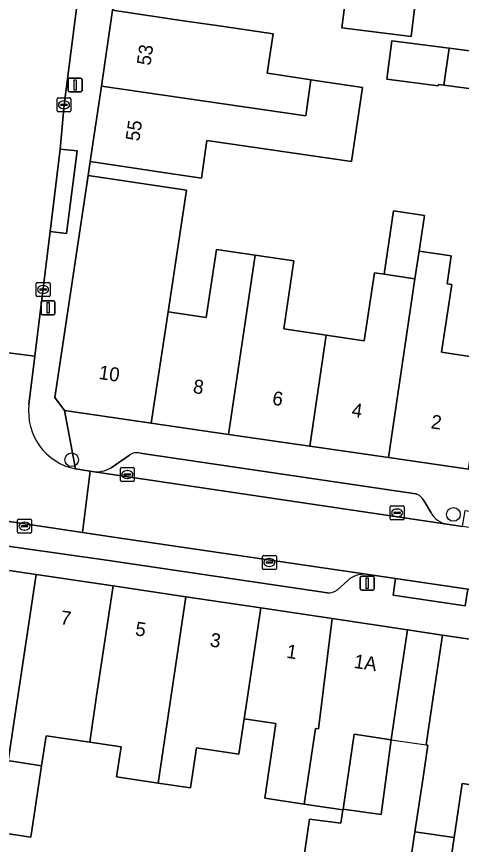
# Model space of a CAD drawing. Extents: x 161692 to 162379, y 380760 to 381678.
# Drawn here: x 162252.2 to 162284.2, y 381353.7 to 381413.4 of the extents above; entities that cross this region are included whole.
import ezdxf

# ---------------------------------------------------------------- set-up
doc = ezdxf.new("R2010")
doc.units = 0
for name, color, linetype in [('IMGEO_Boom', 7, 'Continuous'), ('IMGEO_Erf', 7, 'Continuous'), ('IMGEO_Kolk', 7, 'Continuous'), ('IMGEO_Lichtmast', 7, 'Continuous'), ('IMGEO_Pand', 7, 'Continuous'), ('IMGEO_Pand_nummerreeks', 7, 'Continuous'), ('IMGEO_Pand_overbouw', 7, 'Continuous'), ('IMGEO_Parkeervlak_open', 7, 'Continuous'), ('IMGEO_Rijbaan_lokaal_open', 7, 'Continuous'), ('IMGEO_Voetpad_open', 7, 'Continuous')]:
    doc.layers.add(name, color=color, linetype=linetype)

msp = doc.modelspace()

# ---------------------------------------------------------------- linework, layer by layer
at = {"layer": 'IMGEO_Boom'}
for centre in [(162256.21, 381381.446), (162283.67, 381377.51)]:
    msp.add_circle(centre, 0.489, dxfattribs=at)
at = {"layer": 'IMGEO_Erf'}
for points in [[(162280.976, 381414.741), (162280.631, 381411.929), (162275.65, 381412.54), (162275.995, 381415.352)], [(162291.519, 381410.031), (162291.134, 381407.041), (162288.563, 381407.37), (162288.604, 381407.684), (162282.973, 381408.411), (162282.593, 381408.46), (162282.582, 381408.373), (162278.886, 381408.851), (162279.242, 381411.602), (162283.369, 381411.074), (162288.949, 381410.36)], [(162279.183, 381361.282), (162276.532, 381361.677), (162275.727, 381356.275), (162278.471, 381355.912)]]:
    msp.add_lwpolyline(points, close=True, dxfattribs=at)
for points in [[(162259.151, 381413.813), (162264.098, 381413.083), (162267.159, 381412.631), (162270.702, 381412.108), (162270.28, 381409.282), (162270.458, 381409.256), (162273.42, 381408.813), (162277.119, 381408.26), (162276.33, 381402.91), (162265.945, 381404.442), (162265.545, 381401.732), (162262.49, 381402.183), (162257.543, 381402.913), (162257.403, 381401.904), (162264.463, 381400.852), (162263.16, 381392.092), (162265.887, 381391.686), (162266.617, 381396.591), (162269.406, 381396.176), (162272.195, 381395.761), (162271.467, 381390.87), (162274.519, 381390.416), (162277.256, 381390.008), (162277.984, 381394.901), (162278.68, 381394.797), (162279.358, 381399.358), (162281.579, 381399.028), (162281.198, 381396.465), (162283.518, 381396.12), (162283.221, 381394.122), (162283.546, 381394.074), (162282.819, 381389.187), (162285.943, 381388.722)], [(162292.91, 381353.387), (162293.2, 381355.923), (162293.526, 381358.781), (162297.294, 381358.351), (162297.649, 381361.629), (162294.977, 381362.014), (162295.53, 381366.94), (162292.17, 381367.441), (162291.228, 381359.042), (162291.372, 381359.026), (162291.333, 381358.762), (162286.973, 381359.412), (162286.731, 381357.784), (162284.308, 381358.145), (162283.726, 381354.238), (162282.884, 381348.591)], [(162272.842, 381352.279), (162273.325, 381355.571), (162275.571, 381355.273), (162275.72, 381356.23), (162272.938, 381356.645), (162270.098, 381357.069), (162270.899, 381362.443), (162268.621, 381362.782), (162268.243, 381360.245), (162265.192, 381360.7), (162264.763, 381357.82), (162262.434, 381358.167), (162259.448, 381358.612), (162259.769, 381360.768), (162257.509, 381361.104), (162254.375, 381361.571), (162254.053, 381359.413), (162253.286, 381354.267), (162250.881, 381354.625)]]:
    msp.add_lwpolyline(points, dxfattribs=at)
at = {"layer": 'IMGEO_Kolk'}
for p, q in [((162255.16, 381406.573), (162255.16, 381407.425)), ((162255.235, 381407.499), (162256.087, 381407.499)), ((162256.161, 381407.425), (162256.161, 381406.573)), ((162255.419, 381406.993), (162255.419, 381407.005)), ((162255.857, 381406.956), (162255.459, 381406.956)), ((162255.462, 381407.042), (162255.86, 381407.042)), ((162255.671, 381406.719), (162255.646, 381406.719)), ((162255.648, 381407.279), (162255.673, 381407.279)), ((162255.903, 381407.005), (162255.903, 381406.993)), ((162256.087, 381406.499), (162255.235, 381406.499)), ((162253.73, 381394.202), (162254.582, 381394.202)), ((162253.655, 381393.276), (162253.655, 381394.128)), ((162253.914, 381393.696), (162253.914, 381393.708)), ((162254.352, 381393.659), (162253.954, 381393.659)), ((162253.957, 381393.745), (162254.355, 381393.745)), ((162254.143, 381393.982), (162254.168, 381393.982)), ((162254.398, 381393.708), (162254.398, 381393.696)), ((162254.656, 381394.128), (162254.656, 381393.276)), ((162254.582, 381393.202), (162253.73, 381393.202)), ((162254.166, 381393.422), (162254.141, 381393.422)), ((162259.715, 381379.959), (162259.715, 381380.811)), ((162259.79, 381380.885), (162260.642, 381380.885)), ((162260.203, 381380.665), (162260.228, 381380.665)), ((162260.716, 381380.811), (162260.716, 381379.959)), ((162260.642, 381379.885), (162259.79, 381379.885)), ((162259.974, 381380.379), (162259.974, 381380.391)), ((162260.412, 381380.342), (162260.014, 381380.342)), ((162260.017, 381380.428), (162260.415, 381380.428)), ((162260.226, 381380.105), (162260.201, 381380.105)), ((162260.458, 381380.391), (162260.458, 381380.379)), ((162279.193, 381378.118), (162280.045, 381378.118)), ((162279.118, 381377.192), (162279.118, 381378.044)), ((162279.377, 381377.612), (162279.377, 381377.624)), ((162279.815, 381377.575), (162279.417, 381377.575)), ((162279.42, 381377.661), (162279.818, 381377.661)), ((162279.606, 381377.898), (162279.631, 381377.898)), ((162279.861, 381377.624), (162279.861, 381377.612)), ((162280.119, 381378.044), (162280.119, 381377.192)), ((162252.322, 381376.239), (162252.322, 381377.091)), ((162252.397, 381377.165), (162253.249, 381377.165)), ((162252.81, 381376.945), (162252.835, 381376.945)), ((162253.323, 381377.091), (162253.323, 381376.239)), ((162280.045, 381377.118), (162279.193, 381377.118)), ((162279.629, 381377.338), (162279.604, 381377.338)), ((162252.581, 381376.659), (162252.581, 381376.671)), ((162253.019, 381376.622), (162252.621, 381376.622)), ((162252.624, 381376.708), (162253.022, 381376.708)), ((162252.833, 381376.385), (162252.808, 381376.385)), ((162253.065, 381376.671), (162253.065, 381376.659)), ((162253.249, 381376.165), (162252.397, 381376.165)), ((162270.006, 381374.546), (162270.858, 381374.546)), ((162269.931, 381373.62), (162269.931, 381374.472)), ((162270.19, 381374.04), (162270.19, 381374.052)), ((162270.628, 381374.003), (162270.23, 381374.003)), ((162270.233, 381374.089), (162270.631, 381374.089)), ((162270.419, 381374.326), (162270.444, 381374.326)), ((162270.674, 381374.052), (162270.674, 381374.04)), ((162270.932, 381374.472), (162270.932, 381373.62)), ((162270.858, 381373.546), (162270.006, 381373.546)), ((162270.442, 381373.766), (162270.417, 381373.766))]:
    msp.add_line(p, q, dxfattribs=at)
for points in [[(162255.16, 381406.573), (162255.16, 381407.425)], [(162255.235, 381407.499), (162256.087, 381407.499)], [(162256.161, 381407.425), (162256.161, 381406.573)], [(162256.087, 381406.499), (162255.235, 381406.499)], [(162253.73, 381394.202), (162254.582, 381394.202)], [(162253.655, 381393.276), (162253.655, 381394.128)], [(162254.656, 381394.128), (162254.656, 381393.276)], [(162254.582, 381393.202), (162253.73, 381393.202)], [(162259.715, 381379.959), (162259.715, 381380.811)], [(162259.79, 381380.885), (162260.642, 381380.885)], [(162260.716, 381380.811), (162260.716, 381379.959)], [(162260.642, 381379.885), (162259.79, 381379.885)], [(162279.193, 381378.118), (162280.045, 381378.118)], [(162279.118, 381377.192), (162279.118, 381378.044)], [(162280.119, 381378.044), (162280.119, 381377.192)], [(162252.322, 381376.239), (162252.322, 381377.091)], [(162252.397, 381377.165), (162253.249, 381377.165)], [(162253.323, 381377.091), (162253.323, 381376.239)], [(162280.045, 381377.118), (162279.193, 381377.118)], [(162253.249, 381376.165), (162252.397, 381376.165)], [(162270.006, 381374.546), (162270.858, 381374.546)], [(162269.931, 381373.62), (162269.931, 381374.472)], [(162270.932, 381374.472), (162270.932, 381373.62)], [(162270.858, 381373.546), (162270.006, 381373.546)]]:
    msp.add_lwpolyline(points, dxfattribs=at)
for centre, radius, start, end in [((162255.237, 381407.423), 0.0765, 91.55205, 178.44795), ((162255.237, 381407.423), 0.0765, 91.55205, 178.44795), ((162256.085, 381407.423), 0.0765, 1.55205, 88.44795), ((162256.085, 381407.423), 0.0765, 1.55205, 88.44795), ((162255.459, 381407.002), 0.0403, 85.87752, 175.75265), ((162255.456, 381406.992), 0.0366, 178.93798, 274.71019), ((162255.86, 381406.999), 0.043, 264.86636, 352.45326), ((162255.864, 381407.004), 0.0386, 1.73085, 96.63898), ((162255.237, 381406.575), 0.0765, 181.55205, 268.44795), ((162255.237, 381406.575), 0.0765, 181.55205, 268.44795), ((162256.085, 381406.575), 0.0765, 271.55205, 358.44795), ((162256.085, 381406.575), 0.0765, 271.55205, 358.44795), ((162253.732, 381394.126), 0.0765, 91.55205, 178.44795), ((162253.732, 381394.126), 0.0765, 91.55205, 178.44795), ((162254.58, 381394.126), 0.0765, 1.55205, 88.44795), ((162254.58, 381394.126), 0.0765, 1.55205, 88.44795), ((162253.954, 381393.705), 0.0403, 85.87752, 175.75265), ((162253.951, 381393.695), 0.0366, 178.93798, 274.71019), ((162254.355, 381393.702), 0.043, 264.86636, 352.45326), ((162254.359, 381393.707), 0.0386, 1.73085, 96.63898), ((162253.732, 381393.278), 0.0765, 181.55205, 268.44795), ((162253.732, 381393.278), 0.0765, 181.55205, 268.44795), ((162254.58, 381393.278), 0.0765, 271.55205, 358.44795), ((162254.58, 381393.278), 0.0765, 271.55205, 358.44795), ((162259.792, 381380.809), 0.0765, 91.55205, 178.44795), ((162259.792, 381380.809), 0.0765, 91.55205, 178.44795), ((162260.64, 381380.809), 0.0765, 1.55205, 88.44795), ((162260.64, 381380.809), 0.0765, 1.55205, 88.44795), ((162259.792, 381379.961), 0.0765, 181.55205, 268.44795), ((162259.792, 381379.961), 0.0765, 181.55205, 268.44795), ((162260.014, 381380.388), 0.0403, 85.87752, 175.75265), ((162260.011, 381380.378), 0.0366, 178.93798, 274.71019), ((162260.415, 381380.385), 0.043, 264.86636, 352.45326), ((162260.419, 381380.39), 0.0386, 1.73085, 96.63898), ((162260.64, 381379.961), 0.0765, 271.55205, 358.44795), ((162260.64, 381379.961), 0.0765, 271.55205, 358.44795), ((162279.195, 381378.042), 0.0765, 91.55205, 178.44795), ((162279.195, 381378.042), 0.0765, 91.55205, 178.44795), ((162280.043, 381378.042), 0.0765, 1.55205, 88.44795), ((162280.043, 381378.042), 0.0765, 1.55205, 88.44795), ((162279.417, 381377.621), 0.0403, 85.87752, 175.75265), ((162279.414, 381377.611), 0.0366, 178.93798, 274.71019), ((162279.818, 381377.618), 0.043, 264.86636, 352.45326), ((162279.822, 381377.623), 0.0386, 1.73085, 96.63898), ((162252.399, 381377.089), 0.0765, 91.55205, 178.44795), ((162252.399, 381377.089), 0.0765, 91.55205, 178.44795), ((162253.247, 381377.089), 0.0765, 1.55205, 88.44795), ((162253.247, 381377.089), 0.0765, 1.55205, 88.44795), ((162279.195, 381377.194), 0.0765, 181.55205, 268.44795), ((162279.195, 381377.194), 0.0765, 181.55205, 268.44795), ((162280.043, 381377.194), 0.0765, 271.55205, 358.44795), ((162280.043, 381377.194), 0.0765, 271.55205, 358.44795), ((162252.621, 381376.668), 0.0403, 85.87752, 175.75265), ((162252.618, 381376.658), 0.0366, 178.93798, 274.71019), ((162253.022, 381376.665), 0.043, 264.86636, 352.45326), ((162253.026, 381376.67), 0.0386, 1.73085, 96.63898), ((162252.399, 381376.241), 0.0765, 181.55205, 268.44795), ((162252.399, 381376.241), 0.0765, 181.55205, 268.44795), ((162253.247, 381376.241), 0.0765, 271.55205, 358.44795), ((162253.247, 381376.241), 0.0765, 271.55205, 358.44795), ((162270.008, 381374.47), 0.0765, 91.55205, 178.44795), ((162270.008, 381374.47), 0.0765, 91.55205, 178.44795), ((162270.856, 381374.47), 0.0765, 1.55205, 88.44795), ((162270.856, 381374.47), 0.0765, 1.55205, 88.44795), ((162270.23, 381374.049), 0.0403, 85.87752, 175.75265), ((162270.227, 381374.039), 0.0366, 178.93798, 274.71019), ((162270.631, 381374.046), 0.043, 264.86636, 352.45326), ((162270.635, 381374.051), 0.0386, 1.73085, 96.63898), ((162270.008, 381373.622), 0.0765, 181.55205, 268.44795), ((162270.008, 381373.622), 0.0765, 181.55205, 268.44795), ((162270.856, 381373.622), 0.0765, 271.55205, 358.44795), ((162270.856, 381373.622), 0.0765, 271.55205, 358.44795)]:
    msp.add_arc(centre, radius, start, end, dxfattribs=at)
for centre, major_axis, ratio, start_param, end_param in [((162255.647, 381406.999), (-0.387, 0.002), 0.722429, 4.712389, 7.853982), ((162255.672, 381406.999), (-0.39, 0.002), 0.717154, 1.570796, 4.712389), ((162254.142, 381393.702), (-0.387, 0.002), 0.722429, 4.712389, 7.853982), ((162254.167, 381393.702), (-0.39, 0.002), 0.717154, 1.570796, 4.712389), ((162260.202, 381380.385), (-0.387, 0.002), 0.722429, 4.712389, 7.853982), ((162260.227, 381380.385), (-0.39, 0.002), 0.717154, 1.570796, 4.712389), ((162279.605, 381377.618), (-0.387, 0.002), 0.722429, 4.712389, 7.853982), ((162279.63, 381377.618), (-0.39, 0.002), 0.717154, 1.570796, 4.712389), ((162252.809, 381376.665), (-0.387, 0.002), 0.722429, 4.712389, 7.853982), ((162252.834, 381376.665), (-0.39, 0.002), 0.717154, 1.570796, 4.712389), ((162270.418, 381374.046), (-0.387, 0.002), 0.722429, 4.712389, 7.853982), ((162270.443, 381374.046), (-0.39, 0.002), 0.717154, 1.570796, 4.712389)]:
    msp.add_ellipse(centre, major_axis=major_axis, ratio=ratio, start_param=start_param, end_param=end_param, dxfattribs=at)
at = {"layer": 'IMGEO_Lichtmast'}
for p, q in [((162255.966, 381408.029), (162255.966, 381408.829)), ((162255.966, 381408.829), (162255.966, 381408.029)), ((162256.066, 381408.929), (162256.856, 381408.929)), ((162256.856, 381408.929), (162256.066, 381408.929)), ((162256.956, 381408.829), (162256.956, 381408.029)), ((162256.956, 381408.029), (162256.956, 381408.829)), ((162256.856, 381407.929), (162256.066, 381407.929)), ((162256.066, 381407.929), (162256.856, 381407.929)), ((162254.019, 381391.983), (162254.019, 381392.783)), ((162254.019, 381392.783), (162254.019, 381391.983)), ((162254.119, 381392.883), (162254.909, 381392.883)), ((162254.909, 381392.883), (162254.119, 381392.883)), ((162255.009, 381392.783), (162255.009, 381391.983)), ((162255.009, 381391.983), (162255.009, 381392.783)), ((162254.909, 381391.883), (162254.119, 381391.883)), ((162254.119, 381391.883), (162254.909, 381391.883)), ((162276.972, 381372.157), (162276.972, 381372.957)), ((162276.972, 381372.957), (162276.972, 381372.157)), ((162277.072, 381373.057), (162277.862, 381373.057)), ((162277.862, 381373.057), (162277.072, 381373.057)), ((162277.962, 381372.957), (162277.962, 381372.157)), ((162277.962, 381372.157), (162277.962, 381372.957)), ((162277.862, 381372.057), (162277.072, 381372.057)), ((162277.072, 381372.057), (162277.862, 381372.057))]:
    msp.add_line(p, q, dxfattribs=at)
for points in [[(162256.386, 381408.804), (162256.536, 381408.804), (162256.536, 381408.054), (162256.386, 381408.054), (162256.386, 381408.804)], [(162254.439, 381392.758), (162254.589, 381392.758), (162254.589, 381392.008), (162254.439, 381392.008), (162254.439, 381392.758)], [(162277.392, 381372.932), (162277.542, 381372.932), (162277.542, 381372.182), (162277.392, 381372.182), (162277.392, 381372.932)]]:
    msp.add_lwpolyline(points, dxfattribs=at)
for centre, start, end in [((162256.066, 381408.829), 90, 180), ((162256.066, 381408.829), 90, 180), ((162256.856, 381408.829), 0, 90), ((162256.856, 381408.829), 360, 90), ((162256.066, 381408.029), 180, 270), ((162256.066, 381408.029), 180, 270), ((162256.856, 381408.029), 270, 0), ((162256.856, 381408.029), 270, 0), ((162254.119, 381392.783), 90, 180), ((162254.119, 381392.783), 90, 180), ((162254.909, 381392.783), 0, 90), ((162254.909, 381392.783), 360, 90), ((162254.119, 381391.983), 180, 270), ((162254.119, 381391.983), 180, 270), ((162254.909, 381391.983), 270, 0), ((162254.909, 381391.983), 270, 0), ((162277.072, 381372.957), 90, 180), ((162277.072, 381372.957), 90, 180), ((162277.862, 381372.957), 0, 90), ((162277.862, 381372.957), 360, 90), ((162277.072, 381372.157), 180, 270), ((162277.072, 381372.157), 180, 270), ((162277.862, 381372.157), 270, 0), ((162277.862, 381372.157), 270, 0)]:
    msp.add_arc(centre, 0.1, start, end, dxfattribs=at)
at = {"layer": 'IMGEO_Pand'}
for points in [[(162275.65, 381412.54), (162280.631, 381411.929), (162280.976, 381414.741), (162275.995, 381415.352)], [(162264.098, 381413.083), (162259.151, 381413.813), (162258.346, 381408.354), (162273.043, 381406.217), (162273.42, 381408.813), (162270.458, 381409.256), (162270.28, 381409.282), (162270.702, 381412.108), (162267.159, 381412.631)], [(162283.369, 381411.074), (162279.242, 381411.602), (162278.886, 381408.851), (162282.582, 381408.373), (162282.593, 381408.46), (162282.973, 381408.411)], [(162283.369, 381411.074), (162282.973, 381408.411), (162288.604, 381407.684), (162288.949, 381410.36)], [(162273.42, 381408.813), (162273.043, 381406.217), (162258.346, 381408.354), (162257.543, 381402.913), (162262.49, 381402.183), (162265.545, 381401.732), (162265.945, 381404.442), (162276.33, 381402.91), (162277.119, 381408.26)], [(162263.16, 381392.092), (162264.463, 381400.852), (162257.403, 381401.904), (162255.002, 381385.924), (162255.7, 381384.988), (162261.274, 381384.169), (162261.93, 381384.074)], [(162278.68, 381394.797), (162280.901, 381394.467), (162281.198, 381396.465), (162281.579, 381399.028), (162279.358, 381399.358)], [(162263.16, 381392.092), (162261.93, 381384.074), (162267.485, 381383.267), (162269.406, 381396.176), (162266.617, 381396.591), (162265.887, 381391.686)], [(162273.33, 381382.418), (162274.519, 381390.416), (162271.467, 381390.87), (162272.195, 381395.761), (162269.406, 381396.176), (162267.485, 381383.267)], [(162280.901, 381394.467), (162278.988, 381381.596), (162284.758, 381380.758), (162285.494, 381385.704), (162285.943, 381388.722), (162282.819, 381389.187), (162283.546, 381394.074), (162283.221, 381394.122), (162283.518, 381396.12), (162281.198, 381396.465)], [(162280.901, 381394.467), (162278.68, 381394.797), (162277.984, 381394.901), (162277.256, 381390.008), (162274.519, 381390.416), (162273.33, 381382.418), (162278.988, 381381.596)], [(162248.284, 381373.983), (162247.093, 381365.993), (162249.57, 381365.624), (162248.762, 381360.201), (162251.648, 381359.771), (162253.647, 381373.183)], [(162259.187, 381372.358), (162253.647, 381373.183), (162251.648, 381359.771), (162251.908, 381359.732), (162254.053, 381359.413), (162254.375, 381361.571), (162257.509, 381361.104), (162258.007, 381364.445)], [(162264.432, 381371.576), (162259.187, 381372.358), (162258.007, 381364.445), (162257.509, 381361.104), (162259.769, 381360.768), (162259.448, 381358.612), (162262.434, 381358.167)], [(162269.812, 381370.774), (162264.432, 381371.576), (162262.434, 381358.167), (162264.763, 381357.82), (162265.192, 381360.7), (162268.243, 381360.245), (162268.621, 381362.782), (162268.763, 381363.732)], [(162274.946, 381370.009), (162269.812, 381370.774), (162268.763, 381363.732), (162268.621, 381362.782), (162270.899, 381362.443), (162270.098, 381357.069), (162272.938, 381356.645), (162273.75, 381362.092), (162273.96, 381362.061)], [(162279.627, 381364.256), (162280.365, 381369.201), (162274.946, 381370.009), (162273.96, 381362.061), (162273.75, 381362.092), (162272.938, 381356.645), (162275.72, 381356.23), (162275.727, 381356.275), (162276.532, 381361.677), (162279.183, 381361.282)], [(162292.17, 381367.441), (162282.877, 381368.826), (162282.14, 381363.881), (162281.697, 381360.908), (162281.832, 381360.888), (162281.486, 381358.566), (162280.904, 381354.659), (162283.726, 381354.238), (162284.308, 381358.145), (162286.731, 381357.784), (162286.973, 381359.412), (162291.333, 381358.762), (162291.372, 381359.026), (162291.228, 381359.042)], [(162254.053, 381359.413), (162251.908, 381359.732), (162251.648, 381359.771), (162250.881, 381354.625), (162253.286, 381354.267)], [(162283.726, 381354.238), (162280.904, 381354.659), (162280.055, 381348.966), (162281.181, 381348.817), (162282.884, 381348.591)]]:
    msp.add_lwpolyline(points, close=True, dxfattribs=at)
at = {"layer": 'IMGEO_Pand_overbouw'}
msp.add_lwpolyline([(162282.877, 381368.826), (162280.365, 381369.201), (162279.627, 381364.256), (162279.183, 381361.282), (162281.371, 381360.956), (162281.697, 381360.908), (162282.14, 381363.881)], close=True, dxfattribs=at)
at = {"layer": 'IMGEO_Parkeervlak_open'}
for points in [[(162260.363, 381381.777), (162259.045, 381380.865)], [(162280.954, 381378.985), (162261.15, 381381.92)], [(162257.684, 381380.589), (162283.195, 381376.808)], [(162277.382, 381373.204), (162259.381, 381375.852), (162256.983, 381376.211), (162240.723, 381378.667), (162240.422, 381376.799), (162258.725, 381374.218), (162274.601, 381371.852)], [(162282.057, 381377.62), (162281.545, 381378.508)], [(162275.335, 381372.09), (162276.065, 381372.749)]]:
    msp.add_lwpolyline(points, dxfattribs=at)
for centre, radius, start, end in [((162260.905, 381381.029), 0.924, 74.65945, 125.93743), ((162257.956, 381382.739), 2.167, 262.778, 300.14934), ((162280.648, 381378.001), 1.03, 29.46256, 72.72298), ((162283.484, 381378.416), 1.634, 209.16504, 259.81678), ((162277.28, 381371.366), 1.841, 86.82001, 131.29822), ((162274.638, 381372.99), 1.139, 268.15895, 307.77169)]:
    msp.add_arc(centre, radius, start, end, dxfattribs=at)
at = {"layer": 'IMGEO_Rijbaan_lokaal_open'}
for points in [[(162255.387, 381403.805), (162255.661, 381406.999), (162258.477, 381428.947), (162258.921, 381432.414), (162253.795, 381433.04), (162253.777, 381432.883), (162252.176, 381420.275), (162251.016, 381410.383), (162250.888, 381409.272), (162248.466, 381389.551), (162250.507, 381389.278), (162253.57, 381388.915), (162254.667, 381397.876)], [(162289.468, 381375.873), (162289.318, 381375.882), (162284.329, 381376.636), (162283.195, 381376.808), (162257.684, 381380.589), (162257.544, 381380.619), (162256.983, 381376.211), (162259.381, 381375.852), (162277.382, 381373.204), (162279.494, 381372.9), (162284.705, 381372.118), (162291.833, 381371.048), (162295.852, 381370.448), (162310.232, 381368.295), (162310.873, 381372.773)]]:
    msp.add_lwpolyline(points, close=True, dxfattribs=at)
for points in [[(162253.142, 381385.415), (162253.57, 381388.915), (162250.507, 381389.278), (162248.466, 381389.551), (162248.219, 381387.898)], [(162239.098, 381378.923), (162240.723, 381378.667), (162256.983, 381376.211), (162257.544, 381380.619), (162256.494, 381380.788)]]:
    msp.add_lwpolyline(points, dxfattribs=at)
msp.add_arc((162257.297, 381384.897), 4.187, 172.89562, 258.94679, dxfattribs=at)
at = {"layer": 'IMGEO_Voetpad_open'}
for points in [[(162255.7, 381384.988), (162255.002, 381385.924), (162257.403, 381401.904), (162257.543, 381402.913), (162258.346, 381408.354), (162259.151, 381413.813), (162259.887, 381415.029), (162258.728, 381415.14), (162266.353, 381478.026), (162267.671, 381477.853), (162268.055, 381480.918), (162266.726, 381481.101), (162271.335, 381518.964), (162275.96, 381554.905), (162278.144, 381558.606)], [(162267.917, 381504.887), (162267.781, 381503.837), (162267.532, 381501.879), (162261.813, 381455.443), (162258.921, 381432.414), (162258.477, 381428.947), (162255.661, 381406.999), (162255.387, 381403.805), (162256.607, 381403.682), (162255.843, 381397.741), (162254.667, 381397.876), (162253.57, 381388.915), (162253.142, 381385.415)], [(162256.494, 381380.788), (162255.7, 381384.988)], [(162286.055, 381380.559), (162284.758, 381380.758), (162278.988, 381381.596), (162273.33, 381382.418), (162267.485, 381383.267), (162261.93, 381384.074), (162261.274, 381384.169), (162255.7, 381384.988), (162256.494, 381380.788), (162257.544, 381380.619), (162257.684, 381380.589)], [(162259.045, 381380.865), (162260.363, 381381.777)], [(162261.15, 381381.92), (162280.954, 381378.985)], [(162281.545, 381378.508), (162282.057, 381377.62)], [(162283.195, 381376.808), (162284.329, 381376.636), (162284.506, 381377.787), (162289.466, 381377.051), (162289.318, 381375.882), (162289.468, 381375.873)], [(162274.601, 381371.852), (162258.725, 381374.218), (162240.422, 381376.799)], [(162234.541, 381374.852), (162237.271, 381375.624), (162243.025, 381374.766), (162248.284, 381373.983), (162253.647, 381373.183), (162259.187, 381372.358), (162264.432, 381371.576), (162269.812, 381370.774), (162274.946, 381370.009), (162280.365, 381369.201), (162282.553, 381368.874), (162282.877, 381368.826), (162292.17, 381367.441), (162295.53, 381366.94), (162307.654, 381365.134), (162312.515, 381364.604), (162312.897, 381367.811), (162312.374, 381367.946), (162311.962, 381368.017), (162310.873, 381368.199)], [(162276.065, 381372.749), (162275.335, 381372.09)], [(162297.462, 381368.728), (162297.234, 381369.08), (162291.674, 381369.868), (162291.833, 381371.048), (162284.705, 381372.118), (162284.521, 381370.926), (162279.324, 381371.707), (162279.494, 381372.9), (162277.382, 381373.204)], [(162280.055, 381348.966), (162280.904, 381354.659), (162281.486, 381358.566), (162281.832, 381360.888), (162281.697, 381360.908), (162282.14, 381363.881), (162282.877, 381368.826), (162282.553, 381368.874), (162280.365, 381369.201), (162279.627, 381364.256), (162279.183, 381361.282), (162278.471, 381355.912), (162275.727, 381356.275), (162275.72, 381356.23), (162275.571, 381355.273), (162273.325, 381355.571), (162272.842, 381352.279)]]:
    msp.add_lwpolyline(points, dxfattribs=at)
for points in [[(162255.387, 381403.805), (162254.667, 381397.876), (162255.843, 381397.741), (162256.607, 381403.682)], [(162279.494, 381372.9), (162279.324, 381371.707), (162284.521, 381370.926), (162284.705, 381372.118)]]:
    msp.add_lwpolyline(points, close=True, dxfattribs=at)
for centre, radius, start, end in [((162257.297, 381384.897), 4.187, 172.89562, 258.94679), ((162260.905, 381381.029), 0.924, 74.65945, 125.93743), ((162257.956, 381382.739), 2.167, 262.778, 300.14934), ((162280.648, 381378.001), 1.03, 29.46256, 72.72298), ((162283.484, 381378.416), 1.634, 209.16504, 259.81678), ((162277.28, 381371.366), 1.841, 86.82001, 131.29822), ((162274.638, 381372.99), 1.139, 268.15895, 307.77169)]:
    msp.add_arc(centre, radius, start, end, dxfattribs=at)

# ---------------------------------------------------------------- texts
at = {"layer": 'IMGEO_Pand_nummerreeks'}
for s, rotation, p in [('53', 81.60638, (162261.873, 381409.792)), ('55', 81.60809, (162261.069, 381404.342)), ('10', 351.53671, (162258.113, 381387.271)), ('8', 351.53671, (162264.898, 381386.261)), ('6', 351.53671, (162270.598, 381385.413)), ('4', 351.53741, (162276.302, 381384.563)), ('2', 351.53671, (162282.002, 381383.716)), ('7', 351.52022, (162255.353, 381369.613)), ('5', 351.52022, (162260.735, 381368.811)), ('3', 351.52022, (162266.117, 381368.009)), ('1', 351.52022, (162271.612, 381367.189)), ('1A', 351.52022, (162276.466, 381366.466))]:
    msp.add_text(s, height=1, rotation=rotation, dxfattribs=at).set_placement(p)

doc.saveas('drawing.dxf')
